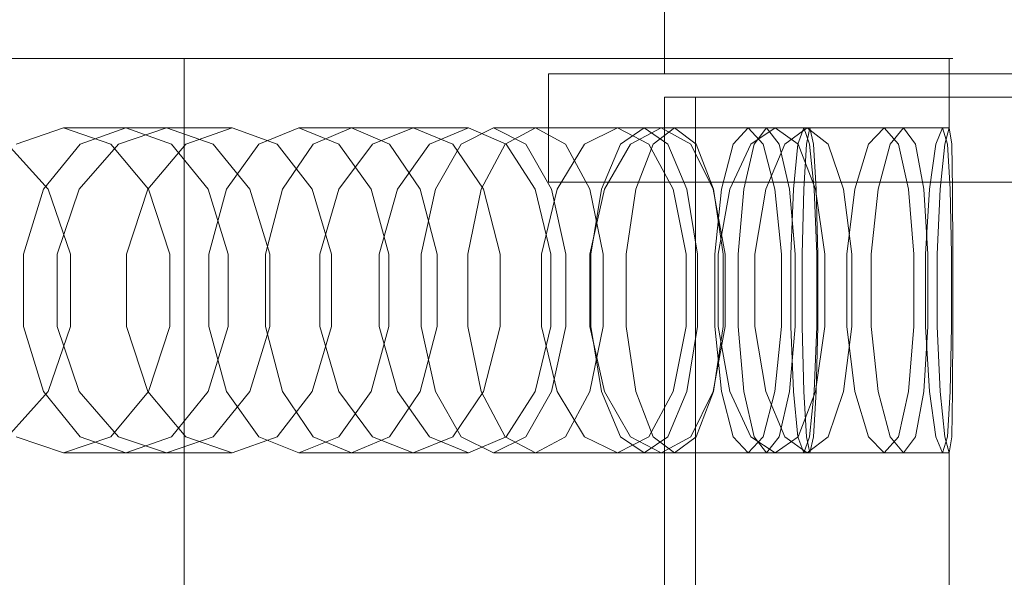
# Model space of a CAD drawing. Header units: millimetres. Extents: x -3490 to 61924, y -72580 to 6847.
# Tile 624 of 656: x 25522 to 25649, y -17867 to -17795. Entities that reach past the tile are written whole.
import ezdxf

# ---------------------------------------------------------------- set-up
doc = ezdxf.new("R2010")
doc.units = ezdxf.units.MM
doc.layers.add('COTAS_P', color=1, linetype='Continuous', lineweight=0)
doc.layers.add('superior_briquetadora', color=7, linetype='Continuous', lineweight=0)
doc.dimstyles.new('R19_100', dxfattribs={"dimtxt": 250, "dimasz": 150, "dimexe": 150, "dimexo": 80, "dimgap": 100, "dimtad": 1, "dimtih": 1, "dimtoh": 1, "dimdsep": 46, "dimcen": 0.09, "dimadec": 0, "dimazin": 0, "dimtfac": 1, "dimtdec": 4, "dimtofl": 0, "dimtmove": 0, "dimatfit": 3, "dimfxl": 1, "dimtolj": 1, "dimtzin": 0, "dimarcsym": 0})

# ---------------------------------------------------------------- blocks, each defined once
blk = doc.blocks.new('DIM_R29_37')
at = {"layer": 'COTAS_P'}
for p, q in [((24250.07, -17080), (24400.07, -17035)), ((26750.07, -17080), (26600.07, -17035)), ((24250.07, -17980), (24250.07, -17080)), ((24250.07, -17080), (26750.07, -17080)), ((24250.07, -17080), (24400.07, -17125)), ((26750.07, -17080), (26600.07, -17125)), ((26750.07, -17980), (26750.07, -17080))]:
    blk.add_line(p, q, dxfattribs=at)
blk.add_text('2500 P', height=250, dxfattribs=at).set_placement((25500.07, -16980))

msp = doc.modelspace()

# ---------------------------------------------------------------- linework, layer by layer
at = {"layer": 'superior_briquetadora'}
for p, q in [((25605.067, -17790), (25605.067, -17802)), ((25528.239, -17800), (25513.179, -17800)), ((25517.258, -17800), (25531.361, -17800)), ((25519.864, -17800), (25533.939, -17800)), ((25534.795, -17800), (25520.765, -17800)), ((25538.698, -17800), (25528.239, -17800)), ((25531.361, -17800), (25540.388, -17800)), ((25533.939, -17800), (25547.285, -17800)), ((25548.095, -17800), (25534.795, -17800)), ((25542.964, -17800), (25538.698, -17800)), ((25540.388, -17800), (25542.964, -17800)), ((25542.964, -18160), (25542.964, -17800)), ((25547.285, -17800), (25559.869, -17800)), ((25560.629, -17800), (25548.095, -17800)), ((25559.869, -17800), (25571.657, -17800)), ((25572.366, -17800), (25560.629, -17800)), ((25571.657, -17800), (25582.619, -17800)), ((25583.276, -17800), (25572.366, -17800)), ((25582.619, -17800), (25592.728, -17800)), ((25593.331, -17800), (25583.276, -17800)), ((25592.728, -17800), (25601.957, -17800)), ((25602.504, -17800), (25593.331, -17800)), ((25601.957, -17800), (25610.283, -17800)), ((25610.773, -17800), (25602.504, -17800)), ((25610.283, -17800), (25617.685, -17800)), ((25618.116, -17800), (25610.773, -17800)), ((25617.685, -17800), (25624.142, -17800)), ((25624.514, -17800), (25618.116, -17800)), ((25624.142, -17800), (25629.64, -17800)), ((25629.951, -17800), (25624.514, -17800)), ((25629.64, -17800), (25634.163, -17800)), ((25634.413, -17800), (25629.951, -17800)), ((25634.163, -17800), (25637.7, -17800)), ((25637.888, -17800), (25634.413, -17800)), ((25637.7, -17800), (25640.242, -17800)), ((25640.367, -17800), (25637.888, -17800)), ((25640.242, -17800), (25641.782, -17800)), ((25641.845, -17800), (25640.367, -17800)), ((25641.782, -17800), (25642.317, -17800)), ((25642.317, -17800), (25641.845, -17800)), ((25641.845, -17800), (25641.845, -17809)), ((25590.067, -17816), (25590.067, -17802)), ((25670.067, -17802), (25590.067, -17802)), ((25607.543, -17802), (25605.067, -17802)), ((25614.48, -17802), (25607.543, -17802)), ((25624.504, -17802), (25614.48, -17802)), ((25635.631, -17802), (25624.504, -17802)), ((25645.655, -17802), (25635.631, -17802)), ((25652.592, -17802), (25645.655, -17802)), ((25605.067, -17805), (25605.067, -18195)), ((25609.067, -17805), (25605.067, -17805)), ((25605.067, -17805), (25695.067, -17805)), ((25609.067, -17805), (25609.067, -18195)), ((25699.067, -17805), (25609.067, -17805)), ((25527.368, -17809), (25521.249, -17811.08)), ((25527.368, -17809), (25540.706, -17809)), ((25533.487, -17811.08), (25527.368, -17809)), ((25529.549, -17811.08), (25535.443, -17809)), ((25534.508, -17811.08), (25540.706, -17809)), ((25535.443, -17809), (25549.169, -17809)), ((25535.443, -17809), (25541.338, -17811.08)), ((25540.706, -17809), (25546.747, -17811.08)), ((25549.169, -17809), (25543.193, -17811.08)), ((25554.983, -17811.08), (25549.169, -17809)), ((25557.801, -17809), (25552.616, -17811.08)), ((25557.801, -17809), (25572.602, -17809)), ((25562.987, -17811.08), (25557.801, -17809)), ((25559.668, -17811.08), (25564.605, -17809)), ((25564.605, -17809), (25579.733, -17809)), ((25564.605, -17809), (25569.543, -17811.08)), ((25567.329, -17811.08), (25572.602, -17809)), ((25572.602, -17809), (25577.701, -17811.08)), ((25579.733, -17809), (25574.706, -17811.08)), ((25582.969, -17809), (25578.806, -17811.08)), ((25584.582, -17811.08), (25579.733, -17809)), ((25582.969, -17809), (25598.98, -17809)), ((25587.132, -17811.08), (25582.969, -17809)), ((25584.49, -17811.08), (25588.385, -17809)), ((25588.385, -17809), (25604.657, -17809)), ((25588.385, -17809), (25592.281, -17811.08)), ((25594.723, -17811.08), (25598.98, -17809)), ((25598.98, -17809), (25603.05, -17811.08)), ((25602.44, -17809), (25599.371, -17811.08)), ((25604.657, -17809), (25600.666, -17811.08)), ((25602.44, -17809), (25619.388, -17809)), ((25605.51, -17811.08), (25602.44, -17809)), ((25603.59, -17811.08), (25606.377, -17809)), ((25608.458, -17811.08), (25604.657, -17809)), ((25606.377, -17809), (25623.514, -17809)), ((25606.377, -17809), (25609.164, -17811.08)), ((25615.883, -17809), (25613.959, -17811.08)), ((25615.883, -17809), (25633.477, -17809)), ((25617.806, -17811.08), (25615.883, -17809)), ((25616.219, -17811.08), (25619.388, -17809)), ((25616.641, -17811.08), (25618.272, -17809)), ((25618.272, -17809), (25635.981, -17809)), ((25618.272, -17809), (25619.903, -17811.08)), ((25619.388, -17809), (25622.358, -17811.08)), ((25623.514, -17809), (25620.626, -17811.08)), ((25623.066, -17809), (25622.321, -17811.08)), ((25623.066, -17809), (25641.006, -17809)), ((25623.81, -17811.08), (25623.066, -17809)), ((25623.42, -17811.08), (25623.867, -17809)), ((25626.201, -17811.08), (25623.514, -17809)), ((25623.867, -17809), (25641.845, -17809)), ((25623.867, -17809), (25624.314, -17811.08)), ((25631.45, -17811.08), (25633.477, -17809)), ((25633.477, -17809), (25635.297, -17811.08)), ((25635.981, -17809), (25634.246, -17811.08)), ((25637.508, -17811.08), (25635.981, -17809)), ((25640.155, -17811.08), (25641.006, -17809)), ((25641.006, -17809), (25641.645, -17811.08)), ((25641.845, -17809), (25641.292, -17811.08)), ((25642.186, -17811.08), (25641.845, -17809)), ((25525.421, -17816.906), (25520.167, -17811.08)), ((25524.821, -17816.907), (25529.549, -17811.08)), ((25529.425, -17816.906), (25534.508, -17811.08)), ((25538.394, -17816.907), (25533.487, -17811.08)), ((25543.193, -17811.08), (25538.285, -17816.906)), ((25541.338, -17811.08), (25546.065, -17816.907)), ((25546.747, -17811.08), (25551.477, -17816.906)), ((25552.616, -17811.08), (25548.458, -17816.907)), ((25559.529, -17816.906), (25554.983, -17811.08)), ((25555.708, -17816.907), (25559.668, -17811.08)), ((25562.976, -17816.906), (25567.329, -17811.08)), ((25567.145, -17816.907), (25562.987, -17811.08)), ((25569.543, -17811.08), (25573.502, -17816.907)), ((25574.706, -17811.08), (25570.547, -17816.906)), ((25578.806, -17811.08), (25575.467, -17816.907)), ((25577.701, -17811.08), (25581.663, -17816.906)), ((25581.366, -17816.907), (25584.49, -17811.08)), ((25588.341, -17816.906), (25584.582, -17811.08)), ((25590.471, -17816.907), (25587.132, -17811.08)), ((25591.173, -17816.906), (25594.723, -17811.08)), ((25592.281, -17811.08), (25595.405, -17816.907)), ((25599.371, -17811.08), (25596.909, -17816.907)), ((25600.666, -17811.08), (25597.327, -17816.906)), ((25601.354, -17816.907), (25603.59, -17811.08)), ((25603.05, -17811.08), (25606.176, -17816.906)), ((25607.972, -17816.907), (25605.51, -17811.08)), ((25611.366, -17816.906), (25608.458, -17811.08)), ((25609.164, -17811.08), (25611.399, -17816.907)), ((25613.959, -17811.08), (25612.417, -17816.907)), ((25613.533, -17816.906), (25616.219, -17811.08)), ((25615.333, -17816.907), (25616.641, -17811.08)), ((25619.349, -17816.907), (25617.806, -17811.08)), ((25620.626, -17811.08), (25618.164, -17816.906)), ((25619.903, -17811.08), (25621.211, -17816.907)), ((25622.321, -17811.08), (25621.724, -17816.907)), ((25622.358, -17811.08), (25624.596, -17816.906)), ((25623.061, -17816.907), (25623.42, -17811.08)), ((25624.407, -17816.907), (25623.81, -17811.08)), ((25624.314, -17811.08), (25624.672, -17816.907)), ((25628.209, -17816.906), (25626.201, -17811.08)), ((25629.675, -17816.906), (25631.45, -17811.08)), ((25634.246, -17811.08), (25632.704, -17816.906)), ((25635.297, -17811.08), (25636.607, -17816.906)), ((25638.582, -17816.906), (25637.508, -17811.08)), ((25639.321, -17816.906), (25640.155, -17811.08)), ((25641.292, -17811.08), (25640.696, -17816.906)), ((25641.645, -17811.08), (25642.005, -17816.906)), ((25642.307, -17816.906), (25642.186, -17811.08)), ((25522.198, -17825.327), (25524.821, -17816.907)), ((25528.297, -17825.326), (25525.421, -17816.906)), ((25526.56, -17825.326), (25529.425, -17816.906)), ((25538.285, -17816.906), (25535.516, -17825.326)), ((25541.118, -17825.327), (25538.394, -17816.907)), ((25546.065, -17816.907), (25548.689, -17825.327)), ((25548.458, -17816.907), (25546.15, -17825.327)), ((25551.477, -17816.906), (25554.058, -17825.326)), ((25553.511, -17825.327), (25555.708, -17816.907)), ((25562.006, -17825.326), (25559.529, -17816.906)), ((25560.511, -17825.326), (25562.976, -17816.906)), ((25569.453, -17825.327), (25567.145, -17816.907)), ((25570.547, -17816.906), (25568.19, -17825.326)), ((25573.502, -17816.907), (25575.7, -17825.327)), ((25575.467, -17816.907), (25573.614, -17825.327)), ((25579.632, -17825.327), (25581.366, -17816.907)), ((25581.663, -17816.906), (25583.814, -17825.326)), ((25590.378, -17825.326), (25588.341, -17816.906)), ((25589.15, -17825.326), (25591.173, -17816.906)), ((25670.067, -17816), (25590.067, -17816)), ((25592.323, -17825.327), (25590.471, -17816.907)), ((25595.405, -17816.907), (25597.139, -17825.327)), ((25597.327, -17816.906), (25595.42, -17825.326)), ((25596.909, -17816.907), (25595.543, -17825.327)), ((25600.114, -17825.327), (25601.354, -17816.907)), ((25605.067, -17816), (25607.543, -17816)), ((25605.067, -17816), (25605.067, -18194)), ((25606.176, -17816.906), (25607.859, -17825.326)), ((25607.543, -17816), (25614.48, -17816)), ((25609.338, -17825.327), (25607.972, -17816.907)), ((25612.927, -17825.326), (25611.366, -17816.906)), ((25611.399, -17816.907), (25612.64, -17825.327)), ((25612.417, -17816.907), (25611.56, -17825.327)), ((25611.987, -17825.326), (25613.533, -17816.906)), ((25614.48, -17816), (25624.504, -17816)), ((25614.607, -17825.327), (25615.333, -17816.907)), ((25618.164, -17816.906), (25616.742, -17825.326)), ((25620.205, -17825.327), (25619.349, -17816.907)), ((25621.211, -17816.907), (25621.937, -17825.327)), ((25621.724, -17816.907), (25621.393, -17825.327)), ((25622.862, -17825.327), (25623.061, -17816.907)), ((25624.739, -17825.327), (25624.407, -17816.907)), ((25624.504, -17816), (25635.631, -17816)), ((25624.596, -17816.906), (25625.782, -17825.326)), ((25624.672, -17816.907), (25624.871, -17825.327)), ((25629.268, -17825.326), (25628.209, -17816.906)), ((25628.632, -17825.326), (25629.675, -17816.906)), ((25632.704, -17816.906), (25631.79, -17825.326)), ((25635.631, -17816), (25645.655, -17816)), ((25636.607, -17816.906), (25637.276, -17825.326)), ((25639.12, -17825.326), (25638.582, -17816.906)), ((25638.8, -17825.326), (25639.321, -17816.906)), ((25640.696, -17816.906), (25640.306, -17825.326)), ((25642.005, -17816.906), (25642.146, -17825.326)), ((25642.316, -17825.326), (25642.307, -17816.906)), ((25645.655, -17816), (25652.592, -17816)), ((25522.198, -17834.673), (25522.198, -17825.327)), ((25526.56, -17834.674), (25526.56, -17825.326)), ((25528.297, -17834.674), (25528.297, -17825.326)), ((25535.516, -17825.326), (25535.516, -17834.674)), ((25541.118, -17834.673), (25541.118, -17825.327)), ((25546.15, -17825.327), (25546.15, -17834.673)), ((25548.689, -17825.327), (25548.689, -17834.673)), ((25553.511, -17834.673), (25553.511, -17825.327)), ((25554.058, -17825.326), (25554.058, -17834.674)), ((25560.511, -17834.674), (25560.511, -17825.326)), ((25562.006, -17834.674), (25562.006, -17825.326)), ((25568.19, -17825.326), (25568.19, -17834.674)), ((25569.453, -17834.673), (25569.453, -17825.327)), ((25573.614, -17825.327), (25573.614, -17834.673)), ((25575.7, -17825.327), (25575.7, -17834.673)), ((25579.632, -17834.673), (25579.632, -17825.327)), ((25583.814, -17825.326), (25583.814, -17834.674)), ((25589.15, -17834.674), (25589.15, -17825.326)), ((25590.378, -17834.674), (25590.378, -17825.326)), ((25592.323, -17834.673), (25592.323, -17825.327)), ((25595.42, -17825.326), (25595.42, -17834.674)), ((25595.543, -17825.327), (25595.543, -17834.673)), ((25597.139, -17825.327), (25597.139, -17834.673)), ((25600.114, -17834.673), (25600.114, -17825.327)), ((25607.859, -17825.326), (25607.859, -17834.674)), ((25609.338, -17834.673), (25609.338, -17825.327)), ((25611.56, -17825.327), (25611.56, -17834.673)), ((25611.987, -17834.674), (25611.987, -17825.326)), ((25612.64, -17825.327), (25612.64, -17834.673)), ((25612.927, -17834.674), (25612.927, -17825.326)), ((25614.607, -17834.673), (25614.607, -17825.327)), ((25616.742, -17825.326), (25616.742, -17834.674)), ((25620.205, -17834.673), (25620.205, -17825.327)), ((25621.393, -17825.327), (25621.393, -17834.673)), ((25621.937, -17825.327), (25621.937, -17834.673)), ((25622.862, -17834.673), (25622.862, -17825.327)), ((25624.739, -17834.673), (25624.739, -17825.327)), ((25624.871, -17825.327), (25624.871, -17834.673)), ((25625.782, -17825.326), (25625.782, -17834.674)), ((25628.632, -17834.674), (25628.632, -17825.326)), ((25629.268, -17834.674), (25629.268, -17825.326)), ((25631.79, -17825.326), (25631.79, -17834.674)), ((25637.276, -17825.326), (25637.276, -17834.674)), ((25638.8, -17834.674), (25638.8, -17825.326)), ((25639.12, -17834.674), (25639.12, -17825.326)), ((25640.306, -17825.326), (25640.306, -17834.674)), ((25642.146, -17825.326), (25642.146, -17834.674)), ((25642.316, -17834.674), (25642.316, -17825.326)), ((25524.821, -17843.093), (25522.198, -17834.673)), ((25525.421, -17843.094), (25528.297, -17834.674)), ((25529.425, -17843.094), (25526.56, -17834.674)), ((25535.516, -17834.674), (25538.285, -17843.094)), ((25538.394, -17843.093), (25541.118, -17834.673)), ((25548.689, -17834.673), (25546.065, -17843.093)), ((25546.15, -17834.673), (25548.458, -17843.093)), ((25554.058, -17834.674), (25551.477, -17843.094)), ((25555.708, -17843.093), (25553.511, -17834.673)), ((25559.529, -17843.094), (25562.006, -17834.674)), ((25562.976, -17843.094), (25560.511, -17834.674)), ((25567.145, -17843.093), (25569.453, -17834.673)), ((25568.19, -17834.674), (25570.547, -17843.094)), ((25575.7, -17834.673), (25573.502, -17843.093)), ((25573.614, -17834.673), (25575.467, -17843.093)), ((25581.366, -17843.093), (25579.632, -17834.673)), ((25583.814, -17834.674), (25581.663, -17843.094)), ((25588.341, -17843.094), (25590.378, -17834.674)), ((25591.173, -17843.094), (25589.15, -17834.674)), ((25590.471, -17843.093), (25592.323, -17834.673)), ((25597.139, -17834.673), (25595.405, -17843.093)), ((25595.42, -17834.674), (25597.327, -17843.094)), ((25595.543, -17834.673), (25596.909, -17843.093)), ((25601.354, -17843.093), (25600.114, -17834.673)), ((25607.859, -17834.674), (25606.176, -17843.094)), ((25607.972, -17843.093), (25609.338, -17834.673)), ((25611.366, -17843.094), (25612.927, -17834.674)), ((25612.64, -17834.673), (25611.399, -17843.093)), ((25611.56, -17834.673), (25612.417, -17843.093)), ((25613.533, -17843.094), (25611.987, -17834.674)), ((25615.333, -17843.093), (25614.607, -17834.673)), ((25616.742, -17834.674), (25618.164, -17843.094)), ((25619.349, -17843.093), (25620.205, -17834.673)), ((25621.937, -17834.673), (25621.211, -17843.093)), ((25621.393, -17834.673), (25621.724, -17843.093)), ((25623.061, -17843.093), (25622.862, -17834.673)), ((25624.407, -17843.093), (25624.739, -17834.673)), ((25625.782, -17834.674), (25624.596, -17843.094)), ((25624.871, -17834.673), (25624.672, -17843.093)), ((25628.209, -17843.094), (25629.268, -17834.674)), ((25629.675, -17843.094), (25628.632, -17834.674)), ((25631.79, -17834.674), (25632.704, -17843.094)), ((25637.276, -17834.674), (25636.607, -17843.094)), ((25638.582, -17843.094), (25639.12, -17834.674)), ((25639.321, -17843.094), (25638.8, -17834.674)), ((25640.306, -17834.674), (25640.696, -17843.094)), ((25642.146, -17834.674), (25642.005, -17843.094)), ((25642.307, -17843.094), (25642.316, -17834.674)), ((25520.167, -17848.92), (25525.421, -17843.094)), ((25529.549, -17848.92), (25524.821, -17843.093)), ((25534.508, -17848.92), (25529.425, -17843.094)), ((25533.487, -17848.92), (25538.394, -17843.093)), ((25538.285, -17843.094), (25543.193, -17848.92)), ((25546.065, -17843.093), (25541.338, -17848.92)), ((25551.477, -17843.094), (25546.747, -17848.92)), ((25548.458, -17843.093), (25552.616, -17848.92)), ((25554.983, -17848.92), (25559.529, -17843.094)), ((25559.668, -17848.92), (25555.708, -17843.093)), ((25567.329, -17848.92), (25562.976, -17843.094)), ((25562.987, -17848.92), (25567.145, -17843.093)), ((25573.502, -17843.093), (25569.543, -17848.92)), ((25570.547, -17843.094), (25574.706, -17848.92)), ((25575.467, -17843.093), (25578.806, -17848.92)), ((25581.663, -17843.094), (25577.701, -17848.92)), ((25584.49, -17848.92), (25581.366, -17843.093)), ((25584.582, -17848.92), (25588.341, -17843.094)), ((25587.132, -17848.92), (25590.471, -17843.093)), ((25594.723, -17848.92), (25591.173, -17843.094)), ((25595.405, -17843.093), (25592.281, -17848.92)), ((25596.909, -17843.093), (25599.371, -17848.92)), ((25597.327, -17843.094), (25600.666, -17848.92)), ((25603.59, -17848.92), (25601.354, -17843.093)), ((25606.176, -17843.094), (25603.049, -17848.92)), ((25605.51, -17848.92), (25607.972, -17843.093)), ((25608.458, -17848.92), (25611.366, -17843.094)), ((25611.399, -17843.093), (25609.164, -17848.92)), ((25612.417, -17843.093), (25613.959, -17848.92)), ((25616.219, -17848.92), (25613.533, -17843.094)), ((25616.641, -17848.92), (25615.333, -17843.093)), ((25617.806, -17848.92), (25619.349, -17843.093)), ((25618.164, -17843.094), (25620.626, -17848.92)), ((25621.211, -17843.093), (25619.903, -17848.92)), ((25621.724, -17843.093), (25622.321, -17848.92)), ((25624.596, -17843.094), (25622.358, -17848.92)), ((25623.42, -17848.92), (25623.061, -17843.093)), ((25623.81, -17848.92), (25624.407, -17843.093)), ((25624.672, -17843.093), (25624.314, -17848.92)), ((25626.201, -17848.92), (25628.209, -17843.094)), ((25631.45, -17848.92), (25629.675, -17843.094)), ((25632.704, -17843.094), (25634.246, -17848.92)), ((25636.607, -17843.094), (25635.297, -17848.92)), ((25637.508, -17848.92), (25638.582, -17843.094)), ((25640.155, -17848.92), (25639.321, -17843.094)), ((25640.696, -17843.094), (25641.292, -17848.92)), ((25642.005, -17843.094), (25641.645, -17848.92)), ((25642.186, -17848.92), (25642.307, -17843.094)), ((25521.249, -17848.92), (25527.368, -17851)), ((25527.368, -17851), (25533.487, -17848.92)), ((25535.443, -17851), (25529.549, -17848.92)), ((25540.706, -17851), (25534.508, -17848.92)), ((25541.338, -17848.92), (25535.443, -17851)), ((25546.747, -17848.92), (25540.706, -17851)), ((25543.193, -17848.92), (25549.169, -17851)), ((25549.169, -17851), (25554.983, -17848.92)), ((25552.616, -17848.92), (25557.801, -17851)), ((25557.801, -17851), (25562.987, -17848.92)), ((25564.605, -17851), (25559.668, -17848.92)), ((25569.543, -17848.92), (25564.605, -17851)), ((25572.602, -17851), (25567.329, -17848.92)), ((25577.701, -17848.92), (25572.602, -17851)), ((25574.706, -17848.92), (25579.733, -17851)), ((25578.806, -17848.92), (25582.969, -17851)), ((25579.733, -17851), (25584.582, -17848.92)), ((25582.969, -17851), (25587.132, -17848.92)), ((25588.385, -17851), (25584.49, -17848.92)), ((25592.281, -17848.92), (25588.385, -17851)), ((25598.98, -17851), (25594.723, -17848.92)), ((25603.049, -17848.92), (25598.98, -17851)), ((25599.371, -17848.92), (25602.44, -17851)), ((25600.666, -17848.92), (25604.657, -17851)), ((25602.44, -17851), (25605.51, -17848.92)), ((25606.377, -17851), (25603.59, -17848.92)), ((25604.657, -17851), (25608.458, -17848.92)), ((25609.164, -17848.92), (25606.377, -17851)), ((25613.959, -17848.92), (25615.883, -17851)), ((25615.883, -17851), (25617.806, -17848.92)), ((25619.388, -17851), (25616.219, -17848.92)), ((25618.272, -17851), (25616.641, -17848.92)), ((25619.903, -17848.92), (25618.272, -17851)), ((25622.358, -17848.92), (25619.388, -17851)), ((25620.626, -17848.92), (25623.514, -17851)), ((25622.321, -17848.92), (25623.066, -17851)), ((25623.066, -17851), (25623.81, -17848.92)), ((25623.867, -17851), (25623.42, -17848.92)), ((25623.514, -17851), (25626.201, -17848.92)), ((25624.314, -17848.92), (25623.867, -17851)), ((25633.477, -17851), (25631.45, -17848.92)), ((25635.297, -17848.92), (25633.477, -17851)), ((25634.246, -17848.92), (25635.981, -17851)), ((25635.981, -17851), (25637.508, -17848.92)), ((25641.006, -17851), (25640.155, -17848.92)), ((25641.645, -17848.92), (25641.006, -17851)), ((25641.292, -17848.92), (25641.845, -17851)), ((25641.845, -17851), (25642.186, -17848.92)), ((25527.368, -17851), (25540.706, -17851)), ((25535.443, -17851), (25549.169, -17851)), ((25557.801, -17851), (25572.602, -17851)), ((25564.605, -17851), (25579.733, -17851)), ((25582.969, -17851), (25598.98, -17851)), ((25588.385, -17851), (25604.657, -17851)), ((25602.44, -17851), (25619.388, -17851)), ((25606.377, -17851), (25623.514, -17851)), ((25615.883, -17851), (25633.477, -17851)), ((25618.272, -17851), (25635.981, -17851)), ((25623.066, -17851), (25641.006, -17851)), ((25623.867, -17851), (25641.845, -17851)), ((25641.845, -17851), (25641.845, -17869))]:
    msp.add_line(p, q, dxfattribs=at)

# ---------------------------------------------------------------- dimensions: what is measured, and where the dimension line sits
at = {"layer": 'COTAS_P'}
dim = msp.add_aligned_dim(p1=(24250.067, -17980), p2=(26750.067, -17980), distance=900, text='<> P', dimstyle='R19_100', dxfattribs=at)
dim.commit()
dim.dimension.update_dxf_attribs({"geometry": 'DIM_R29_37', "text_midpoint": (25500.067, -17080)})

doc.saveas('drawing.dxf')
